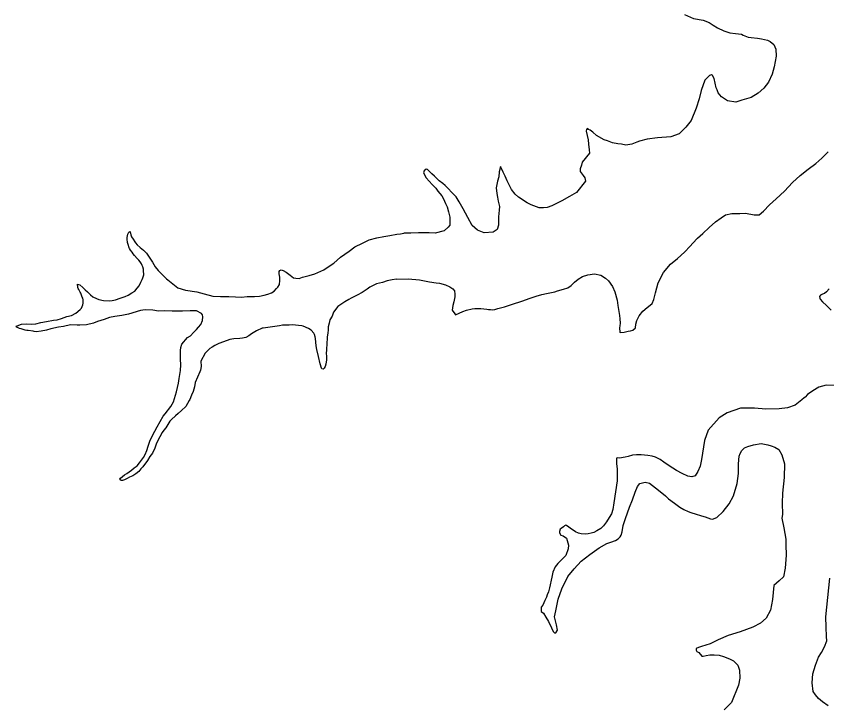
# Model space of a CAD drawing. Extents: x 31699 to 244310, y -8841 to 11474.
# Drawn here: x 146008.4 to 146349.6, y 1830.4 to 2121.5 of the extents above; entities that cross this region are included whole.
import ezdxf

# ---------------------------------------------------------------- set-up
doc = ezdxf.new("R2010")
doc.units = 0
doc.layers.add('R_Draft', color=7, linetype='Continuous')

msp = doc.modelspace()

# ---------------------------------------------------------------- linework, layer by layer
at = {"layer": 'R_Draft'}
for points in [[(146289.8, 2122.21), (146293.59, 2120.45), (146297.6, 2119.77), (146300.16, 2118.78), (146301.79, 2117.69), (146303.63, 2116.61), (146306.33, 2115.29), (146308.82, 2114.49), (146311.23, 2114.16), (146313.7, 2113.84), (146314.38, 2113.52), (146316.6, 2112.65), (146317.8, 2112.49), (146320.48, 2112.17), (146322.15, 2111.88), (146324.63, 2111.35), (146325.78, 2110.79), (146327.35, 2109.56), (146328.14, 2107.58), (146328.29, 2104.65), (146327.5, 2100.09), (146326.65, 2097.13), (146325.09, 2093.68), (146323.1, 2091.21), (146320.7, 2089.07), (146317.76, 2087.18), (146313.86, 2086.07), (146311.42, 2085.26), (146307.81, 2085.82), (146305.36, 2087.55), (146303.98, 2089.18), (146303.47, 2090.43), (146303.11, 2091.29), (146302.65, 2093.28), (146302.2, 2095.2), (146301.49, 2096.45), (146301.15, 2096.77), (146300.29, 2096.48), (146298.29, 2094.55), (146296.82, 2090.24), (146295.99, 2086.67), (146294.64, 2082.76), (146292.53, 2077.63), (146290.29, 2074.69), (146287.5, 2072), (146283.94, 2070.63), (146278.36, 2070.26), (146274.05, 2069.67), (146270.74, 2068.91), (146269.75, 2068.48), (146267.58, 2067.54), (146265, 2067.2), (146263.25, 2067.55), (146261.72, 2067.7), (146259.5, 2068.17), (146257.28, 2068.98), (146255.94, 2069.47), (146252.75, 2071.31), (146251.11, 2072.67), (146250.02, 2073.5), (146249.34, 2073.81), (146249, 2074.21), (146248.54, 2073.86), (146248.37, 2073.05), (146248.76, 2071.19), (146249.14, 2069.47), (146249.27, 2067.54), (146249.67, 2065.21), (146249.71, 2063.88), (146246.69, 2059.98), (146246.4, 2058.71), (146245.84, 2057.29), (146245.87, 2056.15), (146247.06, 2054.39), (146247.82, 2053.47), (146248.06, 2052.08), (146244.34, 2047.3), (146241.33, 2045.6), (146238.12, 2043.71), (146233.92, 2041.65), (146231.87, 2040.92), (146230.35, 2040.74), (146228.61, 2040.76), (146225.24, 2042.06), (146223.55, 2042.88), (146219.89, 2045.31), (146218.51, 2046.6), (146216.92, 2048.56), (146215.15, 2052.18), (146214.23, 2054.15), (146213.44, 2055.8), (146212.87, 2057.05)], [(146347.62, 2061.76), (146350.28, 2064.38)], [(146178.23, 2010.43), (146182.44, 2009.69), (146185.19, 2009.3), (146186.66, 2009.08), (146189.08, 2008.35), (146191.03, 2007.54), (146192.19, 2006.7), (146192.88, 2005.92), (146193.12, 2004.53), (146193.02, 2003.32), (146192.62, 2001.24), (146192.2, 1999.76), (146191.99, 1997.68), (146193.04, 1996.24), (146193.38, 1995.79), (146194.83, 1996.5), (146196.41, 1997.15), (146197.92, 1997.72), (146200.37, 1998.26), (146201.5, 1998.43), (146202.36, 1998.46), (146204.03, 1998.37), (146206.5, 1998.18), (146207.3, 1998), (146208.04, 1997.96), (146208.77, 1997.91), (146209.84, 1998.01), (146211.15, 1998.45), (146213.93, 1999.13), (146217.36, 2000.23), (146221.32, 2001.55), (146224.81, 2002.79), (146227.32, 2003.6), (146229.63, 2004.33), (146231.62, 2004.79), (146235.19, 2005.5), (146236.25, 2005.87), (146238.82, 2006.61), (146240.6, 2007.2), (146241.97, 2008.17), (146243.46, 2009.55), (146245.03, 2010.8), (146246.79, 2011.85), (146249.03, 2012.65), (146251.89, 2013), (146254.5, 2012.48), (146256.54, 2011.14), (146257.7, 2010.1), (146259.37, 2007.75), (146260.37, 2005.38), (146261.34, 2001.93), (146261.67, 1999.74), (146261.93, 1998.01), (146262.4, 1995.55), (146262.58, 1994.09), (146262.63, 1992.22), (146262.53, 1991.09), (146262.35, 1990.35), (146262.54, 1988.42), (146262.61, 1988.35), (146264.41, 1988.47), (146265.99, 1988.92), (146266.99, 1989.08), (146267.98, 1989.31), (146269.15, 1990.28), (146269.3, 1991.89), (146269.66, 1993.43), (146270.67, 1995.33), (146272.27, 1997.38), (146274.02, 1998.9), (146275.33, 1999.81), (146276.17, 2000.57), (146276.85, 2002.26), (146277.57, 2005.08), (146278.71, 2009.19), (146280.91, 2013.53), (146283.8, 2017.15), (146286.87, 2019.51), (146289.78, 2022.13), (146292.18, 2024.61), (146293.27, 2025.91), (146295.2, 2028.03), (146297.41, 2029.97), (146300.13, 2032.59), (146302.73, 2034.87), (146305.14, 2036.54), (146307.04, 2037.8), (146309.61, 2038.47), (146313.01, 2038.44), (146315.47, 2038.58), (146319.09, 2037.82), (146321.16, 2037.81), (146323.04, 2039.47), (146325.5, 2042.01), (146328.28, 2044.57), (146331.85, 2047.81), (146335.27, 2051.51), (146338.38, 2054.41), (146341.83, 2057.12), (146345.03, 2059.48), (146347.62, 2061.76)], [(146212.87, 2057.05), (146212.38, 2057.97), (146212.24, 2058.23), (146212.25, 2058.03), (146211.77, 2055.95), (146211.64, 2053.88), (146211.03, 2051.99), (146210.44, 2049.17), (146210.78, 2046.77), (146211.09, 2045.25), (146211.34, 2043.59), (146211.81, 2041.4), (146211.72, 2039.79), (146211.47, 2036.98), (146211.4, 2034.91), (146211.38, 2033.51), (146210.83, 2031.75), (146210.05, 2031.06), (146209.2, 2030.5), (146205.41, 2030.26), (146202.58, 2031.44), (146200.33, 2033.31), (146198.49, 2036.8), (146196.52, 2040.34), (146194.9, 2043.37), (146193.57, 2045.4), (146191.71, 2047.41), (146190.34, 2048.77), (146189.03, 2050.14), (146188.01, 2050.98), (146186.44, 2052.13), (146184.45, 2054.07), (146183.42, 2055.18), (146182.53, 2055.95), (146181.5, 2056.93), (146181.03, 2057.11), (146180.19, 2056.42), (146179.88, 2055.48), (146180.94, 2053.5), (146183.49, 2050.64), (146185, 2049.08), (146185.97, 2047.78), (146187.56, 2045.82), (146188.33, 2044.64), (146189.19, 2042.66), (146189.83, 2041.28), (146190.43, 2039.16), (146190.96, 2036.84), (146190.98, 2036.24), (146190.93, 2033.5), (146190.29, 2032.62), (146188.53, 2031.16), (146184.77, 2030.12), (146182.23, 2030.31), (146179.43, 2030.29), (146177.77, 2030.24)], [(146027.56, 1994.23), (146029.67, 1995.1), (146031.72, 1995.5), (146033.49, 1996.49), (146035.38, 1997.96), (146035.96, 1998.64), (146036.46, 1999.93), (146036.63, 2000.67), (146036.59, 2002.07), (146036.43, 2002.8), (146036.22, 2003.26), (146035.57, 2004.84), (146035.28, 2005.37), (146034.78, 2006.36), (146034.57, 2006.82), (146034.42, 2007.21), (146034.35, 2007.41), (146034.34, 2007.81), (146034.19, 2008.27), (146034.18, 2008.67), (146034.24, 2008.68), (146035.19, 2008.44), (146036.43, 2007.21), (146037.46, 2006.31), (146038.42, 2005.4), (146038.97, 2004.82), (146039.66, 2004.17), (146040.75, 2003.41), (146042.18, 2002.58), (146043.2, 2002.22), (146045.21, 2001.75), (146047.69, 2001.62), (146048.82, 2001.79), (146050.21, 2002.1), (146052.19, 2002.77), (146054.31, 2003.44), (146055.56, 2004.08), (146057.06, 2005), (146058.37, 2005.77), (146059.34, 2006.94), (146060.24, 2007.97), (146060.86, 2009.53), (146061.43, 2010.61), (146061.74, 2011.36), (146062.1, 2012.64), (146062.08, 2013.24), (146062, 2013.64), (146061.95, 2015.04), (146061.79, 2016.03), (146061.44, 2016.49), (146061.15, 2017.22), (146060.65, 2018.14), (146060.03, 2018.78), (146059.34, 2019.5), (146058.17, 2020.73), (146057.68, 2021.38), (146057.19, 2022.17), (146056.5, 2022.95), (146056.07, 2023.67), (146055.93, 2023.93), (146055.55, 2025.32), (146055.32, 2026.18), (146055.15, 2027.58), (146055.13, 2028.25), (146055.48, 2029.73), (146055.73, 2030.34), (146055.85, 2030.54), (146056.31, 2030.82), (146056.45, 2030.69), (146056.62, 2029.43), (146056.98, 2028.64), (146057.68, 2027.59), (146058.32, 2026.54), (146058.67, 2026.09), (146059.36, 2025.24), (146060.6, 2024.08), (146062.04, 2022.99), (146062.66, 2022.34), (146063.21, 2021.69), (146064.68, 2019.67), (146065.8, 2017.9), (146066.93, 2016), (146068.25, 2014.37), (146069.91, 2012.75), (146071.7, 2010.87), (146072.25, 2010.56), (146076.43, 2007.15), (146079.73, 2006.19), (146084.49, 2005.47), (146087.59, 2004.63), (146091.23, 2003.68), (146094.37, 2003.45), (146097.91, 2003.43), (146100.79, 2003.32), (146103.26, 2003.26), (146105.65, 2003.54), (146108.73, 2003.44), (146110.86, 2003.64), (146112.78, 2004.1), (146114.37, 2004.49), (146115.96, 2005.07)], [(146177.77, 2030.24), (146174.54, 2030.09), (146171.57, 2030.08)], [(146115.96, 2005.07), (146117.07, 2005.71), (146117.97, 2006.81), (146118.62, 2007.36), (146119.25, 2008.58), (146119.4, 2010.19), (146119.35, 2011.59), (146119.17, 2013.06), (146119.15, 2013.99), (146119.33, 2014.46), (146119.92, 2014.68), (146120.74, 2014.38), (146122.02, 2013.75), (146123.8, 2012.47), (146125.17, 2011.38), (146126.18, 2011.14), (146127.52, 2011.12), (146128.97, 2011.57), (146131.75, 2012.39), (146134.2, 2013.07), (146137.95, 2014.66), (146140.17, 2016.27), (146142.2, 2017.53), (146144.99, 2020.09), (146148.52, 2022.54), (146151, 2024.43), (146154.16, 2025.93), (146156.98, 2027.36), (146160.3, 2028.13), (146163.22, 2028.76), (146165.67, 2029.17), (146168.6, 2029.66), (146170.26, 2029.92), (146171.57, 2030.08)], [(146168.53, 2010.74), (146166.73, 2010.5), (146164.61, 2010.03), (146162.56, 2009.36), (146160.11, 2008.82), (146157.35, 2007.46), (146156.17, 2006.56), (146154.08, 2005.22), (146151.91, 2004.02), (146149.48, 2002.8), (146148.43, 2002.23), (146146.79, 2001.25), (146145.49, 2000.34), (146143.85, 1999.22), (146142.06, 1996.82), (146141.44, 1995.26), (146140.49, 1993.63), (146140.13, 1992.22), (146139.78, 1990.74), (146139.69, 1989.4), (146139.6, 1987.99), (146139.31, 1986.45), (146139.27, 1985.64), (146139.19, 1983.97), (146139.02, 1980.89), (146138.93, 1979.62), (146139.11, 1978.22), (146139.04, 1978.22), (146139.02, 1976.82), (146138.81, 1974.94), (146138.5, 1974.06), (146138.06, 1973.31), (146137.68, 1972.83), (146137.13, 1973.08), (146136.99, 1973.35), (146136.33, 1975.13), (146135.64, 1978.18), (146135.01, 1981.17), (146134.63, 1982.69), (146134.39, 1985.82), (146134.3, 1986.55), (146133.94, 1987.54), (146133.72, 1988.07), (146132.61, 1989.31), (146131.45, 1990.07), (146129.29, 1990.94), (146128.68, 1991.12), (146124.66, 1991.52), (146123.26, 1991.48), (146120.53, 1991.39), (146119.2, 1991.15), (146114.28, 1990.46), (146112.42, 1990.13), (146111.95, 1990.12), (146109.52, 1989.04), (146107.49, 1987.7), (146106.38, 1986.86), (146105.13, 1986.29), (146103.74, 1985.98), (146102.54, 1985.87), (146100.01, 1985.66), (146098.42, 1985.41), (146095.64, 1984.45), (146093.66, 1983.72), (146092.09, 1982.8), (146090.91, 1982.16), (146089.92, 1981.53), (146087.92, 1979.6), (146086.08, 1976.26), (146086.35, 1974.07), (146086.07, 1972.46), (146085.69, 1971.78), (146083.76, 1967.31), (146083.49, 1965.43), (146082.95, 1963.54), (146082.27, 1961.91), (146081.52, 1960.15), (146081.27, 1959.75), (146079.81, 1957.16), (146078.06, 1955.43), (146076.63, 1954.19), (146075.53, 1953.28), (146073.77, 1951.69), (146073.13, 1950.94), (146071.35, 1948.27), (146070.51, 1947.18), (146069.87, 1946.22), (146068.93, 1944.39), (146067.98, 1942.89), (146067.29, 1941.33), (146066.74, 1939.64), (146065.74, 1937.54), (146064.72, 1936.11), (146063.64, 1934.47), (146061.72, 1931.73)], [(146168.53, 2010.74), (146173.37, 2010.94), (146178.23, 2010.43)], [(146350.66, 2006.77), (146349.5, 2005.47), (146348.65, 2004.78), (146347.86, 2004.49), (146346.94, 2003.99), (146346.56, 2003.51), (146346.71, 2002.85), (146346.86, 2002.39), (146347.89, 2001.28), (146349.47, 1999.73), (146351.53, 1997.78)], [(146061.72, 1931.73), (146060.94, 1930.91), (146060.11, 1929.81), (146058.8, 1928.9), (146057.5, 1928.06), (146056.18, 1927.42), (146055.13, 1926.85), (146054.01, 1926.28), (146053.22, 1926.05), (146052.55, 1926.1), (146052.14, 1926.29), (146052.07, 1926.55), (146052.39, 1926.96), (146053.1, 1927.65), (146054.01, 1928.35), (146055.06, 1929.05), (146056.04, 1929.68), (146057.02, 1930.38), (146058.13, 1931.35), (146059.3, 1932.26), (146060.33, 1933.43), (146061.16, 1934.66), (146061.99, 1935.68), (146062.75, 1937.04), (146063.37, 1938.73), (146063.98, 1940.49), (146064.65, 1942.65), (146065.97, 1945.23), (146066.85, 1946.86), (146067.79, 1948.69), (146069, 1950.8), (146070.32, 1953.12), (146071.16, 1954.15), (146073.47, 1957.16), (146074.67, 1959.13), (146075.94, 1963.38), (146076.7, 1966.95), (146076.97, 1968.96), (146077.53, 1972.32), (146077.79, 1974.73), (146077.64, 1977.13), (146077.52, 1979), (146077.53, 1980.8), (146077.69, 1982.07), (146078.11, 1983.36), (146080.56, 1986.17), (146081.81, 1986.95), (146083.1, 1988.33), (146084.33, 1989.63), (146085.16, 1990.6), (146086.19, 1991.76), (146086.88, 1993.39), (146086.96, 1994.86), (146086.8, 1995.79), (146086.45, 1996.31), (146084.35, 1997.45), (146081.68, 1997.43), (146078.41, 1997.26), (146074.14, 1997.26), (146070.99, 1997.42), (146068.26, 1997.34), (146065.97, 1997.73), (146062.7, 1997.89), (146060.7, 1997.56), (146055.68, 1996), (146052.89, 1995.51), (146049.97, 1995.02), (146047.71, 1994.61), (146045.46, 1993.87), (146042.69, 1992.91), (146040.97, 1992.26), (146037.99, 1991.5), (146035.26, 1991.47), (146034.06, 1991.37), (146031.31, 1991.55), (146028.4, 1990.85), (146026.27, 1990.52), (146023.02, 1989.88), (146021.17, 1989.35), (146018.98, 1988.88), (146016.85, 1988.68), (146016.04, 1988.79), (146015.57, 1988.84), (146013.5, 1989.11), (146012.89, 1989.16), (146012.22, 1989.27), (146010.47, 1989.81), (146009.86, 1990.06), (146008.98, 1990.44), (146008.71, 1990.56), (146008.43, 1991.02), (146008.76, 1991.16), (146010.6, 1991.89), (146012.8, 1992.03), (146014.88, 1991.89), (146016.74, 1992.02), (146018.8, 1992.49), (146021.12, 1992.96), (146024.11, 1993.52), (146025.7, 1993.71), (146027.56, 1994.23)], [(146353, 1966.05), (146349.34, 1966.14), (146346.36, 1965.32), (146343.74, 1963.84), (146341.59, 1962.17), (146340.49, 1961.14), (146340.17, 1960.86), (146339.19, 1960.03), (146336.33, 1957.75), (146333.1, 1956.65), (146329.58, 1956.14), (146323.99, 1956.11), (146319.18, 1956.5), (146313.32, 1956.53), (146307.72, 1954.56), (146304.38, 1952.46), (146299.68, 1947.18), (146298.14, 1942.87), (146296.91, 1934.82), (146296.33, 1932.13), (146295.4, 1929.83), (146294.25, 1928), (146292.87, 1927.55), (146291.19, 1927.91), (146288.76, 1929.04), (146286.39, 1930.23), (146284.83, 1931.19), (146283.34, 1932.21), (146281.09, 1933.75), (146279.53, 1934.84), (146277.56, 1935.92), (146276.09, 1936.27), (146274.28, 1936.55), (146271.54, 1936.81), (146269.61, 1936.82), (146267.82, 1936.63), (146266.03, 1936.18), (146264.71, 1935.8), (146262.39, 1935.47), (146261.46, 1935.51), (146261.12, 1935.5)], [(146306.02, 1912.99), (146308.59, 1916.27), (146310.42, 1919.53), (146311.86, 1924.84), (146312.54, 1928.94), (146312.49, 1933.01), (146312.73, 1936.22), (146313.16, 1937.37), (146313.92, 1938.72), (146315.02, 1939.82), (146316.4, 1940.4), (146318.84, 1941.01), (146322.09, 1941.57), (146324.84, 1940.98), (146326.25, 1940.62), (146327.73, 1940.07), (146329.49, 1939.12), (146330.76, 1936.88), (146331.8, 1933.04), (146331.71, 1927.3), (146330.97, 1920.67), (146330.9, 1916.46), (146331.04, 1911.72), (146330.75, 1910.18), (146331.61, 1906.07), (146332.35, 1901.41), (146332.35, 1899.01), (146332.48, 1894.54), (146332.18, 1889.12), (146331.49, 1885.5), (146329.54, 1883.84), (146327.4, 1881.77), (146326.84, 1875.88), (146325.91, 1871.51), (146324.14, 1868.12), (146321.75, 1865.92), (146318.46, 1864.28), (146313.19, 1862.39), (146308.11, 1860.84), (146303.9, 1858.98), (146301.67, 1857.78), (146300.49, 1857.35), (146298.71, 1856.69), (146296.93, 1856.11), (146295.67, 1855.8), (146294.68, 1855.3), (146294.64, 1854.57), (146294.99, 1854.05), (146295.73, 1853.67), (146296.98, 1852.1), (146297.65, 1852.05), (146298.9, 1852.36), (146300.43, 1852.6), (146302.29, 1852.59), (146304.29, 1852.45), (146306.11, 1851.9), (146308.67, 1851.04), (146310.42, 1850.16), (146312.21, 1848.34), (146312.87, 1846.23), (146312.97, 1842.89), (146312.46, 1839.87), (146309.55, 1832.64), (146306.51, 1829.48)], [(146261.12, 1935.5), (146261.19, 1933.1), (146261.39, 1930.97), (146261.45, 1928.9), (146261.34, 1925.89), (146260.02, 1916.7), (146259.63, 1913.89), (146258.96, 1912.07), (146257.37, 1909.35), (146256.93, 1908.67), (146255.71, 1906.96), (146254.48, 1905.86), (146252.84, 1904.81), (146251.6, 1904.17), (146250.47, 1903.87), (146249.15, 1903.57), (146248.09, 1903.47), (146246.22, 1903.61), (146245.08, 1903.85), (146243.86, 1904.48), (146242.44, 1905.37), (146241.69, 1905.88), (146240.87, 1906.53), (146240.26, 1906.91), (146239.78, 1907.23), (146239.26, 1906.95), (146238.8, 1906.6), (146237.89, 1905.9), (146237.43, 1905.56), (146237.13, 1904.55), (146237.15, 1904.01), (146237.71, 1903.03), (146238.65, 1902.79), (146240.08, 1901.83), (146240.9, 1898.78), (146240.81, 1897.31), (146239.83, 1894.41), (146236.47, 1891.04), (146235.31, 1889.67), (146234.37, 1887.51), (146233.91, 1885.36), (146232.97, 1880.92), (146232.49, 1879.11), (146231.93, 1877.89), (146231.62, 1876.94), (146230.93, 1875.59), (146230.06, 1873.63), (146229.42, 1872.74), (146229.47, 1870.94), (146230.36, 1870.16), (146231.41, 1868.46), (146232.46, 1866.69), (146233.81, 1863.99), (146234.45, 1862.54), (146234.73, 1862.15), (146235, 1861.89), (146235.53, 1861.97), (146236.23, 1863.06), (146235.9, 1865.25), (146235.07, 1868.63), (146235.53, 1871.18), (146236.58, 1876.09), (146238.05, 1880.41), (146240.69, 1885.56), (146243.26, 1888.9), (146246.23, 1892.06), (146249.88, 1894.84), (146253.85, 1897.76), (146257, 1899.52), (146258.71, 1900.04), (146260.69, 1900.77), (146261.87, 1901.47), (146262.64, 1902.29), (146263.02, 1903.04), (146263.45, 1904.45), (146263.97, 1907.07), (146264.88, 1910.04), (146266.53, 1914.83), (146267.84, 1917.94), (146269.01, 1921.11), (146270.01, 1923.48), (146270.97, 1924.84), (146273.15, 1925.37), (146274.96, 1924.96), (146278.78, 1922), (146281.71, 1919.55), (146283.08, 1918.25), (146285.6, 1916.46), (146287.78, 1914.79), (146289.48, 1913.84), (146291.3, 1912.95), (146292.38, 1912.52), (146294.6, 1911.92), (146296.48, 1911.3), (146297.82, 1910.94), (146298.43, 1910.69), (146299.51, 1910.26), (146300.72, 1909.83), (146301.52, 1909.78), (146303.3, 1910.44), (146306.02, 1912.99)], [(146350.16, 1831.17), (146347.78, 1832.84), (146346.13, 1834.32), (146344.89, 1835.76), (146343.98, 1837.26), (146343.54, 1840.92), (146343.83, 1844.67), (146344.85, 1848.31), (146346.09, 1851.61), (146347.42, 1853.66), (146348.62, 1855.96), (146349.61, 1858.59), (146349.49, 1860.33), (146349.37, 1864.33), (146349.31, 1868.6), (146350.95, 1884.94)]]:
    msp.add_lwpolyline(points, dxfattribs=at)

doc.saveas('drawing.dxf')
